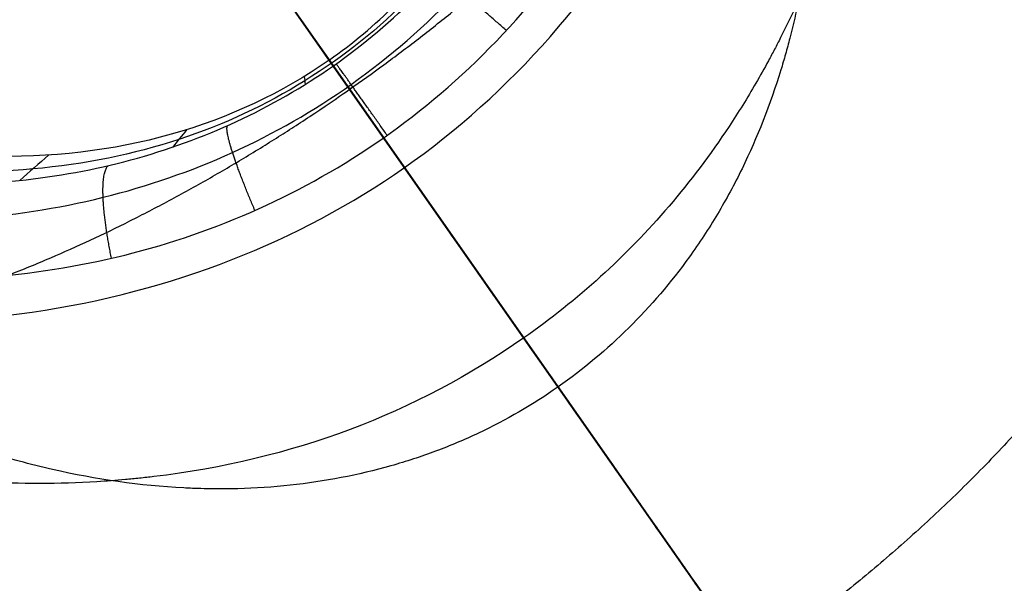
# Model space of a CAD drawing. Header units: millimetres. Extents: x -1437 to 1444, y -1373 to 1332.
# Tile 576 of 656: x 778.27 to 781.8, y -371.21 to -369.19. Entities that reach past the tile are written whole.
import ezdxf

# ---------------------------------------------------------------- set-up
doc = ezdxf.new("R2010")
doc.units = ezdxf.units.MM
doc.layers.add('Default', color=7, linetype='Continuous', true_color=0x000000)

msp = doc.modelspace()

# ---------------------------------------------------------------- linework, layer by layer
at = {"layer": 'Default'}
msp.add_line((1184.257236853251, -947.5630606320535, -1.38555742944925), (668.0384441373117, -210.3262207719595, -1.385557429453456), dxfattribs=at)
for points, knots in [([(131.7520007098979, -2.218138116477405, 715.1900953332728), (131.7517039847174, -2.217921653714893, 712.0216694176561), (132.0220112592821, -2.415107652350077, 705.5161072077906), (133.700145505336, -3.639261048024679, 692.8089584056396), (137.9963265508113, -6.773134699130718, 677.4504775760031), (146.2518843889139, -12.79496183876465, 660.6265163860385), (157.296837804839, -20.85112342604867, 645.2932353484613), (170.8561486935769, -30.7408291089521, 631.3410762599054), (186.7038585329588, -42.29909004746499, 618.6587211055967), (204.6323159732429, -55.37426993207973, 607.1599704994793), (224.4335839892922, -69.81452340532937, 596.778449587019), (245.9042859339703, -85.47132968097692, 587.4554343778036), (268.8334129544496, -102.1906011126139, 579.1409255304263), (293.0114835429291, -119.8193629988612, 571.7862214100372), (318.2229802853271, -138.2002389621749, 565.3459172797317), (344.2553605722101, -157.1780214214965, 559.7728563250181), (380.2611216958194, -183.4240508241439, 553.3557773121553), (425.9846705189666, -216.7485574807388, 547.3694630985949), (480.2545371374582, -256.2914921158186, 543.0033075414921), (547.9679961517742, -305.6124660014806, 540.4049736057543), (611.784263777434, -352.0651003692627, 541.6877843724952), (671.4556014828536, -395.4545450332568, 546.8357026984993), (711.4410436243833, -424.5039139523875, 552.0963732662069), (748.0275865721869, -451.0544841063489, 558.6850582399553), (781.0755254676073, -475.0027535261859, 566.4055843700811), (810.4529019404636, -496.2509576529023, 575.061065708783), (832.4924511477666, -512.1509571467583, 583.1547443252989), (848.142695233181, -523.4095561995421, 590.0145564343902), (861.3451816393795, -532.8852957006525, 596.5221266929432), (875.5457376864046, -543.0359773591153, 604.8246694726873), (889.7822052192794, -553.1370869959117, 615.5394072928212), (900.8052621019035, -560.8784537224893, 626.3937933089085), (909.0506139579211, -566.5833358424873, 637.2926402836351), (914.8769066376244, -570.5205543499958, 648.0767802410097), (918.6306163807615, -572.9536763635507, 658.4703191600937), (920.7605244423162, -574.2222229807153, 668.1608291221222), (921.6155293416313, -574.6269502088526, 675.6583602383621), (921.9574115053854, -574.716752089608, 681.2146769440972), (922.1467318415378, -574.7050275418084, 686.4963729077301), (922.3050510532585, -574.642294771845, 693.0818184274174), (922.4648578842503, -574.5965524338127, 699.2136901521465), (922.5840356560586, -574.5515760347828, 703.5190835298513), (922.702183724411, -574.5034498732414, 707.2405269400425), (922.837045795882, -574.4410739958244, 710.8035509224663), (923.0872522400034, -574.3031981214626, 714.1149447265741), (923.3390258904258, -574.1579140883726, 716.2678422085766), (923.7024182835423, -573.9418683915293, 717.9287636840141), (924.2038480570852, -573.6429660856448, 719.1767103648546), (924.5986121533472, -573.413662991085, 719.9308557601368), (925.0383313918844, -573.1704870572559, 720.5929309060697), (925.6035531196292, -572.8815171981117, 721.2797663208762), (926.1821537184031, -572.6277671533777, 721.8002292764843), (926.6845728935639, -572.4918910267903, 722.1163492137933), (926.9332192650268, -572.4691842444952, 722.22855847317), (927.0058583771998, -572.4973404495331, 722.2396090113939), (926.9496794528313, -572.4578455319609, 722.2391317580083), (926.9727461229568, -572.4737982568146, 722.2407686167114), (927.0327339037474, -572.7885945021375, 722.076310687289), (926.9872433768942, -573.49040932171, 721.4970016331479), (926.8029513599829, -574.4450252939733, 720.2669890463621), (926.6140686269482, -575.1864816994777, 718.7410940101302), (926.465999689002, -575.7393625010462, 717.0546215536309), (926.3677368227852, -576.1062777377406, 715.1537069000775), (926.2952959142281, -576.3767717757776, 711.6194244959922), (926.2409361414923, -576.5797516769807, 705.6818946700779), (926.1974497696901, -576.7421301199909, 695.5305340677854), (926.153723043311, -576.905406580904, 669.6116377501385), (926.1428664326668, -576.9459463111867, 619.8719052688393), (926.1432286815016, -576.94459409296, 575.422816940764), (926.1432127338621, -576.9446536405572, 548.6144425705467)], [0, 0, 0, 0, 9.388442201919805, 19.25512239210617, 38.03574428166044, 57.17843237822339, 77.31680741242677, 98.86539763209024, 122.0388003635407, 146.9159871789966, 173.4657413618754, 201.5966451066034, 231.1613037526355, 261.9872558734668, 293.8720136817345, 326.6022322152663, 359.9477944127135, 428.7861398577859, 497.1074358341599, 561.6566341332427, 680.0496786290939, 733.6395925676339, 783.3316339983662, 829.0004526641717, 870.5192212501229, 907.7632656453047, 940.6160900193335, 955.3633666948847, 968.9803796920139, 992.9340835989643, 1013.030376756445, 1029.9187314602, 1044.236715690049, 1056.78837615, 1067.808699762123, 1077.492048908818, 1086.225565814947, 1090.12584174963, 1094.026117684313, 1101.968393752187, 1109.910669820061, 1112.415567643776, 1114.920465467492, 1121.12979194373, 1123.174000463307, 1125.218208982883, 1128.030750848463, 1129.176917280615, 1130.323083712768, 1131.30349002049, 1132.283896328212, 1133.855097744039, 1134.468084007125, 1134.964815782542, 1135.358592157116, 1135.705934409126, 1136.102034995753, 1136.607468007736, 1138.013637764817, 1139.970894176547, 1142.520160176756, 1144.044662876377, 1146.007875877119, 1149.328219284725, 1154.965423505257, 1163.988959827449, 1179.845509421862, 1232.782354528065, 1313.202701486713, 1313.202701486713, 1313.202701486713, 1313.202701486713]), ([(129.7520007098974, -4.218138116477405, 715.1900953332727), (129.7517001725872, -4.217917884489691, 712.0067866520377), (130.0232944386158, -4.416040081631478, 705.4695647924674), (131.7098732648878, -5.646345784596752, 692.6978061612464), (136.0282420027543, -8.796389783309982, 677.2609584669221), (144.32126306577, -14.84551952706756, 660.3622510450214), (155.4057837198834, -22.93051138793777, 644.9752323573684), (169.0016528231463, -32.8468461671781, 630.9861865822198), (184.8811447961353, -44.42824685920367, 618.2788270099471), (202.8365474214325, -57.52303346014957, 606.763045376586), (222.6604958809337, -71.97977862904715, 596.3697823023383), (244.1503317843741, -87.65048605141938, 587.0385490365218), (267.0957075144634, -104.3815509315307, 578.7182042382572), (291.287702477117, -122.0204082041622, 571.3593000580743), (316.511250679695, -140.4100112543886, 564.9159404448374), (342.5541764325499, -159.3954206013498, 559.3406364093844), (378.5725343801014, -185.6505485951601, 552.9213284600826), (424.30924875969, -218.9845448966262, 546.9333302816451), (478.5922892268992, -258.5369538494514, 542.5661305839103), (546.3210637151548, -307.8689286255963, 539.9672092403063), (610.1537138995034, -354.3333443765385, 541.2502721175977), (669.8433444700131, -397.7359571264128, 546.3997378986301), (709.8429370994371, -426.7955176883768, 551.6622434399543), (746.4448272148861, -453.3571449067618, 558.2536547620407), (779.5098228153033, -477.317703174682, 565.978109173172), (808.906710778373, -498.5799578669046, 574.639251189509), (830.9662022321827, -514.4943007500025, 582.7401125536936), (846.635654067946, -525.76668654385, 589.6082707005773), (859.8586484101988, -535.2571182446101, 596.1259178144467), (874.087988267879, -545.4283575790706, 604.4449022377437), (888.3658262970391, -555.5588136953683, 615.19007749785), (899.4341192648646, -563.3319586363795, 626.0880132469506), (907.7249939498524, -569.0683592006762, 637.0458362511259), (913.5911784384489, -573.0325584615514, 647.902729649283), (917.3731464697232, -575.4840012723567, 658.3742087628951), (919.5182841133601, -576.7615861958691, 668.1350486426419), (920.3781501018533, -577.1685425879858, 675.6777422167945), (920.7214181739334, -577.2586810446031, 681.2575927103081), (920.9112031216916, -577.2468947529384, 686.5535594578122), (921.0692927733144, -577.184209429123, 693.1315945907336), (921.2292345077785, -577.1384315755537, 699.267615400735), (921.3486406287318, -577.093388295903, 703.5835412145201), (921.4677477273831, -577.0448001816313, 707.325488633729), (921.6026305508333, -576.9826146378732, 710.9179336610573), (921.8624584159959, -576.8394654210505, 714.360661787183), (922.130259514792, -576.6850706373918, 716.6747345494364), (922.5601821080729, -576.4295751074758, 718.6829487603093), (923.2041138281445, -576.0457326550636, 720.2908699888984), (923.7032351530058, -575.7557805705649, 721.242543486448), (924.2557788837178, -575.450496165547, 722.0737596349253), (924.9503109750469, -575.0946277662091, 722.918856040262), (925.6488736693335, -574.7914827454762, 723.5398274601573), (926.1612769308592, -574.6575269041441, 723.8578103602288), (926.320487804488, -574.6464946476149, 723.9220977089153), (925.9873820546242, -574.6820298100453, 723.782963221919), (925.1643568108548, -574.0557235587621, 723.8002244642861), (925.1217357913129, -573.7509350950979, 723.9490873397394), (925.1775132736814, -574.028911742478, 723.8155376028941), (925.1280689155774, -574.9231790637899, 723.0852839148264), (924.89354144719, -576.1174076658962, 721.5400928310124), (924.6654247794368, -577.0155116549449, 719.680228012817), (924.4921364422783, -577.6616853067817, 717.7160074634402), (924.3734308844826, -578.1051332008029, 715.3977981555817), (924.3010428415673, -578.3753651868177, 711.7363696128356), (924.2454951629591, -578.5827994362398, 705.7336815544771), (924.202146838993, -578.744651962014, 695.5537205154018), (924.158316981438, -578.9083065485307, 669.6146980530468), (924.1474988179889, -578.9486847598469, 619.8726913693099), (924.1478450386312, -578.9473783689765, 575.4226967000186), (924.1478321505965, -578.9474180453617, 548.6144425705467)], [0, 0, 0, 0, 9.388442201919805, 19.25512239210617, 38.03574428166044, 57.17843237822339, 77.31680741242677, 98.86539763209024, 122.0388003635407, 146.9159871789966, 173.4657413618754, 201.5966451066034, 231.1613037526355, 261.9872558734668, 293.8720136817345, 326.6022322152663, 359.9477944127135, 428.7861398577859, 497.1074358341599, 561.6566341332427, 680.0496786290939, 733.6395925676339, 783.3316339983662, 829.0004526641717, 870.5192212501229, 907.7632656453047, 940.6160900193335, 955.3633666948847, 968.9803796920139, 992.9340835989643, 1013.030376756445, 1029.9187314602, 1044.236715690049, 1056.78837615, 1067.808699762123, 1077.492048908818, 1086.225565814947, 1090.12584174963, 1094.026117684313, 1101.968393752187, 1109.910669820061, 1112.415567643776, 1114.920465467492, 1121.12979194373, 1123.174000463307, 1125.218208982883, 1128.030750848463, 1129.176917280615, 1130.323083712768, 1131.30349002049, 1132.283896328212, 1133.855097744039, 1134.468084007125, 1134.964815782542, 1135.358592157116, 1135.705934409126, 1136.102034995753, 1136.607468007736, 1138.013637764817, 1139.970894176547, 1142.520160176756, 1144.044662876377, 1146.007875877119, 1149.328219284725, 1154.965423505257, 1163.988959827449, 1179.845509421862, 1232.782354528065, 1313.202701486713, 1313.202701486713, 1313.202701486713, 1313.202701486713]), ([(133.7520007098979, -4.218138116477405, 715.1900953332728), (133.7517283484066, -4.217939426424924, 712.1168207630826), (134.0138073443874, -4.409122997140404, 705.8136616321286), (135.6379587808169, -5.593897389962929, 693.5195271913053), (139.7923249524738, -8.624323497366, 678.6619148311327), (147.8084972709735, -14.47153676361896, 662.3155571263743), (158.600698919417, -22.34334247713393, 647.3255363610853), (171.9265655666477, -32.06278250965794, 633.6089109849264), (187.571420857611, -43.47309565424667, 621.0861440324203), (205.3279926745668, -56.42292054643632, 609.6960301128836), (224.984680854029, -70.75773864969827, 599.3893560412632), (246.3335158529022, -86.32567825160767, 590.1186776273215), (269.1592631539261, -102.9695689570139, 581.8412937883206), (293.248859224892, -120.5338230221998, 574.5132711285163), (318.3839063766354, -138.8589630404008, 568.0923440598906), (344.3495241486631, -157.7880761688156, 562.5334779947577), (380.2757311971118, -183.9761168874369, 556.1304668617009), (425.9165385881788, -217.2403219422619, 550.1547189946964), (480.1043303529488, -256.7234567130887, 545.7950447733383), (547.7236501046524, -305.9758649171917, 543.2003020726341), (611.440279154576, -352.355969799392, 544.4815255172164), (671.0022614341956, -395.6658982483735, 549.6201627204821), (710.9041121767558, -424.6545377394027, 554.8699737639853), (747.4011652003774, -451.1401638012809, 561.4427384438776), (780.3510335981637, -475.017361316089, 569.1406519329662), (809.6178681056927, -496.1856023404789, 577.7640303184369), (831.5461472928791, -512.0053087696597, 585.8175944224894), (847.0905032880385, -523.187722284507, 592.6313775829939), (860.1810035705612, -532.5830819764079, 599.0839138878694), (874.2245647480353, -542.6214759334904, 607.2967818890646), (888.2349621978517, -552.562063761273, 617.8452111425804), (899.0104221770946, -560.1293767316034, 628.4612572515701), (907.0060591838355, -565.6612806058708, 639.0366508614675), (912.6128721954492, -569.4499981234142, 649.4206319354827), (916.2103924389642, -571.7818220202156, 659.3836355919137), (918.255441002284, -572.9999830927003, 668.6827992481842), (919.082866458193, -573.3920317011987, 675.9253045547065), (919.4166249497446, -573.479851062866, 681.3443146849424), (919.6030372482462, -573.4684795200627, 686.5379386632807), (919.762062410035, -573.4057091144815, 693.1430111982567), (919.9216148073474, -573.359982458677, 699.2672362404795), (920.0409564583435, -573.3149731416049, 703.5795231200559), (920.1596480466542, -573.2665777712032, 707.3121066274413), (920.2944684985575, -573.2043449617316, 710.891868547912), (920.5505836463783, -573.0632346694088, 714.2844991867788), (920.8126373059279, -572.9120934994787, 716.5395656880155), (921.2180912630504, -572.6711426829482, 718.422587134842), (921.8151504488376, -572.3151492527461, 719.9137365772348), (922.2928133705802, -572.0378736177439, 720.8260238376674), (922.8368176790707, -571.7360861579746, 721.6486768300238), (923.5729716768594, -571.3626084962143, 722.5387221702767), (924.3585397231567, -571.0072089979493, 723.2678032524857), (925.3235739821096, -570.7358615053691, 723.8872308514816), (926.0718431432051, -570.6463888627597, 724.2501335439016), (927.214497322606, -570.7289505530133, 724.6186746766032), (928.6631711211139, -571.8330683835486, 724.5888002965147), (929.039379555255, -572.8784173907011, 724.175791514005), (929.1955610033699, -573.9405415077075, 723.5650565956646), (929.0919759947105, -575.0302410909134, 722.6130462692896), (928.8635198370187, -576.2354695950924, 721.0449074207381), (928.6453507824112, -577.0800165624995, 719.2847343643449), (928.4830088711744, -577.6889242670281, 717.4336764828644), (928.3729537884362, -578.0992479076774, 715.2941967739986), (928.3005586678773, -578.369767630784, 711.6865126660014), (928.2455113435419, -578.5752492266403, 705.7116733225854), (928.2021058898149, -578.7373463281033, 695.5438444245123), (928.1583192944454, -578.9008388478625, 669.6133994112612), (928.147484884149, -578.9412978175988, 619.8723550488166), (928.1478377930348, -578.9399789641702, 575.4227482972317), (928.147823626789, -578.9400320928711, 548.6144425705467)], [0, 0, 0, 0, 9.388442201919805, 19.25512239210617, 38.03574428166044, 57.17843237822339, 77.31680741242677, 98.86539763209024, 122.0388003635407, 146.9159871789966, 173.4657413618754, 201.5966451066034, 231.1613037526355, 261.9872558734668, 293.8720136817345, 326.6022322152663, 359.9477944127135, 428.7861398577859, 497.1074358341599, 561.6566341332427, 680.0496786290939, 733.6395925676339, 783.3316339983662, 829.0004526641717, 870.5192212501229, 907.7632656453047, 940.6160900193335, 955.3633666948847, 968.9803796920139, 992.9340835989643, 1013.030376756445, 1029.9187314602, 1044.236715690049, 1056.78837615, 1067.808699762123, 1077.492048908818, 1086.225565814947, 1090.12584174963, 1094.026117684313, 1101.968393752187, 1109.910669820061, 1112.415567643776, 1114.920465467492, 1121.12979194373, 1123.174000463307, 1125.218208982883, 1128.030750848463, 1129.176917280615, 1130.323083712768, 1131.30349002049, 1132.283896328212, 1133.855097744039, 1134.468084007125, 1134.964815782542, 1135.358592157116, 1135.705934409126, 1136.102034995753, 1136.607468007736, 1138.013637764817, 1139.970894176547, 1142.520160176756, 1144.044662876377, 1146.007875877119, 1149.328219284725, 1154.965423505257, 1163.988959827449, 1179.845509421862, 1232.782354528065, 1313.202701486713, 1313.202701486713, 1313.202701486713, 1313.202701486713]), ([(131.7520007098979, -6.218138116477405, 715.1900953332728), (131.7517245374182, -6.217936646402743, 712.1019379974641), (132.0150905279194, -6.410059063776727, 705.7671192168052), (133.6476865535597, -7.600993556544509, 693.4083749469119), (137.8242404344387, -10.64760459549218, 678.4723957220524), (145.8778760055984, -16.52214450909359, 662.051291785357), (156.7096449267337, -24.42281039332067, 647.0075333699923), (170.0720698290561, -34.16891467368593, 633.2540213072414), (185.7487072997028, -45.60240749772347, 620.7062499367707), (203.5322243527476, -58.5718833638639, 609.29910498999), (223.2115930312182, -72.92324130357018, 598.9806887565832), (244.5795620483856, -88.5051336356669, 589.7017922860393), (267.4215581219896, -105.1608723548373, 581.4185724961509), (291.5250786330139, -122.7352788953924, 574.0863497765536), (316.6721773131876, -141.0692051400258, 567.6623672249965), (342.6483406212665, -160.0060058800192, 562.1012580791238), (378.5871445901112, -186.2032287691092, 555.6960180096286), (424.2411176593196, -219.4770289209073, 549.7185861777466), (478.4420834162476, -258.9697623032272, 545.3578678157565), (546.0767188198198, -308.2333255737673, 542.7625377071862), (609.8097305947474, -354.6253559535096, 544.044013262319), (669.3900058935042, -397.9485859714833, 549.1841979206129), (709.3060072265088, -426.9475059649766, 554.4358439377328), (745.8184075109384, -453.4442698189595, 561.0113349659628), (778.7853326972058, -477.3338285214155, 568.713176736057), (808.0716787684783, -498.5161838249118, 577.3422157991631), (830.0199002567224, -514.3502809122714, 585.402962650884), (845.583464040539, -525.54651436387, 592.2250918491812), (858.6944722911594, -534.9565940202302, 598.6877050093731), (872.7668173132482, -545.01557508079, 606.9170146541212), (886.8185852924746, -554.9855380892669, 617.4958813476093), (897.6392813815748, -562.5846506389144, 628.1554771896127), (905.6804412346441, -568.1480879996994, 638.7898468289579), (911.3271460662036, -571.9637958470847, 649.2465813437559), (914.9529246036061, -574.3139455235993, 659.2875251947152), (917.013202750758, -575.5411464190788, 668.6570187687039), (917.8454892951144, -575.9354235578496, 675.9446865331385), (918.1806336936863, -576.0235783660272, 681.3872304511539), (918.3675106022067, -576.0121437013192, 686.5951252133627), (918.5263062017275, -575.9494188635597, 693.192787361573), (918.6859935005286, -575.9036549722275, 699.3211614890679), (918.8055634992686, -575.8585775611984, 703.6439808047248), (918.9252141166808, -575.8097191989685, 707.3970683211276), (919.0600553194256, -575.7476757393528, 711.006251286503), (919.3257918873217, -575.6012912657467, 714.5302162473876), (919.6038729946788, -575.4410388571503, 716.9464580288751), (920.0758571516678, -575.1606379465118, 719.176772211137), (920.8154182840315, -574.719704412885, 721.0278962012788), (921.3974384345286, -574.381779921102, 722.1377115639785), (922.054267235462, -574.017884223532, 723.129505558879), (922.9197315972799, -573.5775084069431, 724.1778118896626), (923.8252617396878, -573.1727144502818, 725.0074014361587), (924.8002800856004, -572.903287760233, 725.6286919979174), (925.4591137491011, -572.8254898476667, 725.9436727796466), (926.1960230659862, -572.9154300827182, 726.1620288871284), (926.8778505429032, -573.4327346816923, 726.149893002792), (927.1883712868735, -574.1573420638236, 725.8841102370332), (927.3403424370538, -575.1826470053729, 725.3042835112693), (927.2328035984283, -576.4648002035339, 724.2013285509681), (926.9541119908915, -577.909642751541, 722.3180112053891), (926.6967090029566, -578.9108385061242, 720.2238683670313), (926.5091476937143, -579.6130401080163, 718.0950623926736), (926.378649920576, -580.0998974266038, 715.5382880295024), (926.306307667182, -580.370156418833, 711.8034577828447), (926.2500724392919, -580.5800943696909, 705.7634602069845), (926.20680503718, -580.7416688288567, 695.5670308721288), (926.1629153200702, -580.9055476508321, 669.6164597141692), (926.1521193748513, -580.9458605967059, 619.8731411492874), (926.1524562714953, -580.9446013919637, 575.4226280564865), (926.1524451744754, -580.9446429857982, 548.6144425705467)], [0, 0, 0, 0, 9.388442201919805, 19.25512239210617, 38.03574428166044, 57.17843237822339, 77.31680741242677, 98.86539763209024, 122.0388003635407, 146.9159871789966, 173.4657413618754, 201.5966451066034, 231.1613037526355, 261.9872558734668, 293.8720136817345, 326.6022322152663, 359.9477944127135, 428.7861398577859, 497.1074358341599, 561.6566341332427, 680.0496786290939, 733.6395925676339, 783.3316339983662, 829.0004526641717, 870.5192212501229, 907.7632656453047, 940.6160900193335, 955.3633666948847, 968.9803796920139, 992.9340835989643, 1013.030376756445, 1029.9187314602, 1044.236715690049, 1056.78837615, 1067.808699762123, 1077.492048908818, 1086.225565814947, 1090.12584174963, 1094.026117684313, 1101.968393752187, 1109.910669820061, 1112.415567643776, 1114.920465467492, 1121.12979194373, 1123.174000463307, 1125.218208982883, 1128.030750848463, 1129.176917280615, 1130.323083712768, 1131.30349002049, 1132.283896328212, 1133.855097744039, 1134.468084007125, 1134.964815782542, 1135.358592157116, 1135.705934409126, 1136.102034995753, 1136.607468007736, 1138.013637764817, 1139.970894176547, 1142.520160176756, 1144.044662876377, 1146.007875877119, 1149.328219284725, 1154.965423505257, 1163.988959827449, 1179.845509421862, 1232.782354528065, 1313.202701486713, 1313.202701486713, 1313.202701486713, 1313.202701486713]), ([(668.0384322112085, -210.3262291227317, 12.42448758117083), (680.2187577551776, -227.7215367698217, -4.595391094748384), (717.4311198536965, -280.8662975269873, -51.46220743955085), (803.0397032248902, -403.128025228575, -128.8701520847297), (878.9976087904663, -511.6071566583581, -153.7300750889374), (926.1478285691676, -578.9446490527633, -153.7300750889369)], [2.415480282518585, 2.415480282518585, 2.415480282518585, 2.415480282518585, 70.39614350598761, 198.6360556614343, 404.9955273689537, 404.9955273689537, 404.9955273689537, 404.9955273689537]), ([(668.7174759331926, -211.2960040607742, 12.00910117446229), (680.7352640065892, -228.4591841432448, -4.73286073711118), (717.7646268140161, -281.3425948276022, -51.29519824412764), (803.1186139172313, -403.2407213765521, -128.472123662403), (879.0272338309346, -511.6494656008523, -153.3146886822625), (926.1478285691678, -578.9446490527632, -153.3146886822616)], [2.408267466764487, 2.408267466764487, 2.408267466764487, 2.408267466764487, 69.36707553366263, 197.5378925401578, 403.7861785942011, 403.7861785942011, 403.7861785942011, 403.7861785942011]), ([(779.6477607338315, -369.7208691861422, 25.09471730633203), (780.0257107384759, -369.4562257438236, 25.09471730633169), (780.3504086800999, -369.0914394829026, 25.15387657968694), (780.7097337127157, -368.4217444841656, 25.3437355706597), (780.8081477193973, -368.1782489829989, 25.42365416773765), (780.9174852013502, -367.7873709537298, 25.56764765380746), (780.9475508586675, -367.6528142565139, 25.61964610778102), (780.9823184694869, -367.445247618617, 25.70336336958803), (780.9971198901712, -367.3400320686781, 25.74664997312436), (781.0097071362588, -367.2149261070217, 25.79956769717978), (781.0140815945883, -367.1608213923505, 25.82275441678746), (781.0167693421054, -367.1246450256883, 25.83832388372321), (781.0181267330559, -367.1044171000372, 25.84706993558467), (781.0348986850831, -366.8305922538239, 25.96590506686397), (781.0286459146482, -366.550659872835, 26.09437428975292), (780.9750328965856, -366.10429375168, 26.31408724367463), (780.9497729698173, -365.9511218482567, 26.3917913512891), (780.8992948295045, -365.7159036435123, 26.51491761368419), (780.8709079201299, -365.5969321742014, 26.57811862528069), (780.831946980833, -365.4560201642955, 26.65463791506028), (780.8109639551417, -365.3850722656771, 26.69357923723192), (780.8000915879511, -365.3494799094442, 26.71321836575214), (780.7953498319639, -365.3342011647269, 26.72167101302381), (780.7921703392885, -365.3240098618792, 26.72731405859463), (780.7898573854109, -365.3166464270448, 26.73139592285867), (780.7317439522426, -365.1323031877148, 26.83364674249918), (780.6496457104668, -364.9046495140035, 26.96182771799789), (780.4042342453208, -364.376056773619, 27.27963867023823), (780.2407456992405, -364.0750088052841, 27.46976300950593), (780.0156718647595, -363.7535700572, 27.68727624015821)], [0, 0, 0, 0, 1.527211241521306, 1.527211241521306, 2.290816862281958, 2.290816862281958, 2.672619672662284, 2.672619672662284, 2.863521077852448, 2.95897178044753, 3.006697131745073, 3.006697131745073, 3.054422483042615, 3.054422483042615, 3.818028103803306, 3.818028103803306, 4.199830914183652, 4.199830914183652, 4.390732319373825, 4.486183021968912, 4.533908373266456, 4.557771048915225, 4.569702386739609, 4.569702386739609, 4.581633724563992, 4.581633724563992, 5.345239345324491, 5.345239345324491, 6.10884496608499, 6.10884496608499, 6.10884496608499, 6.10884496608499]), ([(780.2381862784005, -364.0713535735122, 27.83619323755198), (780.6069561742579, -364.5980115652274, 27.52261498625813), (780.8898626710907, -365.153999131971, 27.22133922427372), (781.093063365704, -365.7576074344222, 26.9233355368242), (781.1002301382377, -365.7792165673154, 26.91269718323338), (781.1132172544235, -365.8190756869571, 26.89313921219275), (781.1323606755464, -365.8788231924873, 26.86391305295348), (781.1746678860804, -366.0179458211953, 26.79649426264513), (781.249839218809, -366.2950382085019, 26.66475900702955), (781.3624095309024, -366.8446115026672, 26.41369779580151), (781.3941457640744, -367.3077689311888, 26.21977555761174), (781.3712814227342, -368.2235432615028, 25.86029519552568), (781.2408874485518, -368.7711550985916, 25.67798736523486), (780.987678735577, -369.2706241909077, 25.54927152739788), (780.9811354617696, -369.2832905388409, 25.5460414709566), (780.9666833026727, -369.3108356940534, 25.53907945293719), (780.9447691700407, -369.3518968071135, 25.52880494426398), (780.8919849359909, -369.4459097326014, 25.50601071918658), (780.7798114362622, -369.6267502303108, 25.46514078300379), (780.5290443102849, -369.9596898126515, 25.40227496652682), (780.268809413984, -370.1957956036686, 25.38074550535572), (780.075189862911, -370.3313012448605, 25.38077276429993)], [-6.290977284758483, -6.290977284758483, -6.290977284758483, -6.290977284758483, -4.718232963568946, -4.718232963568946, -4.669084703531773, -4.669084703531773, -4.619936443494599, -4.521639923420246, -4.325046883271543, -3.931860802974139, -3.145488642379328, -3.145488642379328, -1.57274432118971, -1.57274432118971, -1.523596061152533, -1.523596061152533, -1.474447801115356, -1.376151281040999, -1.179558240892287, -0.7863721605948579, 0, 0, 0, 0]), ([(775.75524156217, -369.2583760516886, 26.56179928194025), (775.9407882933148, -369.3762109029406, 26.45308646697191), (776.3254039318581, -369.5845787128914, 26.24462378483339), (776.9224849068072, -369.7997230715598, 25.97121634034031), (777.5080000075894, -369.9097486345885, 25.74898651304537), (778.0569967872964, -369.9210869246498, 25.581397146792), (778.5673173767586, -369.8431387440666, 25.46398577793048), (779.0387098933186, -369.6808223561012, 25.39387414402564), (779.4719688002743, -369.4326746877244, 25.37086305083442), (779.8615081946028, -369.0931438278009, 25.39869089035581), (780.1810341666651, -368.6749017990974, 25.48001972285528), (780.4078913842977, -368.2221280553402, 25.60371995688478), (780.5474716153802, -367.7853899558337, 25.74744766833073), (780.6221183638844, -367.3864459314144, 25.89545946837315), (780.6521720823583, -367.0257494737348, 26.04138560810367), (780.6514686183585, -366.7011978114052, 26.1818324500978), (780.6294849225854, -366.4077804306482, 26.31593366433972), (780.5929779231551, -366.1438377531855, 26.44221165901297), (780.5605736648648, -365.9773891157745, 26.52504852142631), (780.5434110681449, -365.8997951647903, 26.56437184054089)], [0.2266808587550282, 0.2266808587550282, 0.2266808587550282, 0.2266808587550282, 0.265132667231, 0.3030509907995, 0.3376113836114, 0.3695740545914, 0.399720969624, 0.4289494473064, 0.45819563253, 0.4887049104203, 0.5210056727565, 0.5515720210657, 0.5782125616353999, 0.6018065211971, 0.6229347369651, 0.6417466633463, 0.6587230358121, 0.6744953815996, 0.6884092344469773, 0.6884092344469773, 0.6884092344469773, 0.6884092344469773]), ([(780.3776734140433, -366.211138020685, 28.43884646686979), (780.484149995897, -366.3713362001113, 28.34505591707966), (780.6274518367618, -366.6176565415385, 28.20655528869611), (780.7659145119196, -366.9155706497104, 28.04879531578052), (780.8279651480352, -367.0671627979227, 27.97087135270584), (780.8571952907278, -367.1436176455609, 27.93214837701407), (780.8713615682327, -367.1820097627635, 27.91284664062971), (780.8783325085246, -367.2012469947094, 27.90321071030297), (780.8812960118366, -367.2095003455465, 27.89908422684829), (780.8832663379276, -367.2150045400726, 27.89633394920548), (780.8847808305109, -367.2192529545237, 27.89421291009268), (780.9138890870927, -367.3010698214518, 27.85338176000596), (780.9530174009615, -367.4222346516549, 27.79402690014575), (780.991908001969, -367.5641669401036, 27.72644137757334), (781.0096635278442, -367.6352764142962, 27.69306406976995), (781.0181188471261, -367.6708669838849, 27.67647927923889), (781.021652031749, -367.6861277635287, 27.66939376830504), (781.0239873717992, -367.6963033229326, 27.66467504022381), (781.0254608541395, -367.7027928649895, 27.66167008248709), (781.0529063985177, -367.824515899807, 27.60536048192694), (781.0842451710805, -368.0004191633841, 27.52631527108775), (781.1057885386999, -368.2036298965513, 27.43910026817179), (781.1128055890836, -368.304732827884, 27.39674386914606), (781.1153754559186, -368.3551586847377, 27.37587844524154), (781.1162756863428, -368.3767428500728, 27.3670031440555), (781.1168311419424, -368.3911263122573, 27.36110117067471), (781.1171451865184, -368.4001240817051, 27.35741846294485), (781.1228991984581, -368.5775558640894, 27.2849199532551), (781.1119717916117, -368.8272696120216, 27.1882094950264), (781.065453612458, -369.1039568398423, 27.09067898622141), (781.0337521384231, -369.2386390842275, 27.04573832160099), (781.015790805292, -369.3050648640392, 27.02422413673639), (781.0076408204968, -369.3333369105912, 27.01520866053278), (781.0021069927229, -369.3521413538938, 27.00924387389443), (780.9988044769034, -369.3631058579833, 27.00578714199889), (780.9583093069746, -369.4952733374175, 26.9643112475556), (780.8887385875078, -369.6722889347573, 26.91305125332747), (780.785870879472, -369.8620530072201, 26.86601279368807), (780.7371343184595, -369.9397902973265, 26.84858878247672), (780.7036098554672, -369.9908173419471, 26.83758062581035), (780.6850673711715, -370.0176868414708, 26.83203282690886), (780.5362783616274, -370.2243342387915, 26.79109559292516), (780.378766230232, -370.3802092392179, 26.7728836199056), (780.1980837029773, -370.5068118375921, 26.77284872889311)], [0, 0, 0, 0, 0.1342488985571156, 0.2013733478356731, 0.2349355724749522, 0.2517166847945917, 0.2601072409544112, 0.2643025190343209, 0.2664001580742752, 0.2664001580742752, 0.2684977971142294, 0.2684977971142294, 0.4027466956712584, 0.4698711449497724, 0.5034333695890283, 0.5202144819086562, 0.5286050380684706, 0.5286050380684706, 0.536995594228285, 0.536995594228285, 0.8054933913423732, 0.9397422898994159, 1.006866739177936, 1.040428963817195, 1.057210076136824, 1.057210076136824, 1.073991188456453, 1.073991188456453, 1.610986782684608, 1.879484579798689, 2.013733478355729, 2.080857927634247, 2.114420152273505, 2.114420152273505, 2.147982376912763, 2.147982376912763, 2.684977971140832, 2.953475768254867, 3.087724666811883, 3.087724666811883, 3.221973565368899, 3.221973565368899, 4.29596475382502, 4.29596475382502, 4.29596475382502, 4.29596475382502]), ([(776.2469711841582, -369.3030919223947, 26.56992054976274), (776.7480117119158, -369.5796813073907, 26.31513597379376), (777.3025127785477, -369.7567524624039, 26.08961985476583), (778.1317795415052, -369.7911805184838, 25.84752300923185), (778.4067664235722, -369.7637322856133, 25.78319501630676), (778.9283426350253, -369.6229908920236, 25.69606070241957), (779.1745995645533, -369.5095184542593, 25.67336370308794), (779.611818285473, -369.2032104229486, 25.67343250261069), (779.802483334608, -369.0105605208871, 25.69620312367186), (780.1130686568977, -368.5683063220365, 25.7834575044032), (780.2328047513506, -368.3192161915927, 25.84784848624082), (780.4837235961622, -367.5283121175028, 26.08999974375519), (780.5067151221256, -366.9475708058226, 26.31526632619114), (780.4182517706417, -366.3823332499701, 26.5699216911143)], [0, 0, 0, 0, 1.508016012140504, 1.508016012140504, 2.262024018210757, 2.262024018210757, 3.016032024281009, 3.016032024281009, 3.770040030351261, 3.770040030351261, 4.524048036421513, 4.524048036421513, 6.03206404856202, 6.03206404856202, 6.03206404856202, 6.03206404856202]), ([(780.2885841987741, -366.4481147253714, 26.80397907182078), (780.3146956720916, -366.5794641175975, 26.74545229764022), (780.3737242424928, -366.9736945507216, 26.57508810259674), (780.3715912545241, -367.5794934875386, 26.3387225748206), (780.2374733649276, -368.2033527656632, 26.1314405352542), (780.0006513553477, -368.7162291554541, 25.9956961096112), (779.6843221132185, -369.1211217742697, 25.92396315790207), (779.3020704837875, -369.4260115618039, 25.90939948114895), (778.8521813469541, -369.6370723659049, 25.95005999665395), (778.3289116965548, -369.7460540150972, 26.05074451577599), (777.7328982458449, -369.7334781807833, 26.21889733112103), (777.0720195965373, -369.5744809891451, 26.46208583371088), (776.5974890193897, -369.3514255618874, 26.67929349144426), (776.3578480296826, -369.2065992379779, 26.80157224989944), (776.3531513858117, -369.2037484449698, 26.80397359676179)], [0.08377424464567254, 0.08377424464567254, 0.08377424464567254, 0.08377424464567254, 0.1, 0.1333333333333, 0.1666666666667, 0.2, 0.2333333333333, 0.2666666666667, 0.3, 0.3333333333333, 0.3666666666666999, 0.4, 0.4333333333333, 0.433999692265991, 0.433999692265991, 0.433999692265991, 0.433999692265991]), ([(779.3781351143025, -369.33580142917, 26.22407849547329), (779.5461957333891, -369.2181809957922, 26.22411822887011), (779.6957274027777, -369.0703300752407, 26.23915768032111), (779.8845866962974, -368.8079761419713, 26.28547663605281), (779.9416309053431, -368.7137743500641, 26.30485346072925), (780.0173778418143, -368.5630462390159, 26.33975858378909), (780.0527966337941, -368.4853268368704, 26.3586687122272), (780.0843567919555, -368.4042143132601, 26.37973056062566), (780.1045200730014, -368.3494013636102, 26.39424452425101), (780.1136351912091, -368.3232420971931, 26.40129406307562), (780.2011658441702, -368.0554046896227, 26.47484857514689), (780.2488724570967, -367.7853557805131, 26.55913940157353), (780.2671895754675, -367.1991672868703, 26.76335420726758), (780.2383832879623, -366.8702390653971, 26.88766182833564), (780.1570962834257, -366.5155899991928, 27.03427848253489)], [-2.789402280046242, -2.789402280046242, -2.789402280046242, -2.789402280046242, -2.092051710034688, -2.092051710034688, -1.743376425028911, -1.743376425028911, -1.569038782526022, -1.481869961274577, -1.481869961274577, -1.394701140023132, -1.394701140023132, -0.6973505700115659, -0.6973505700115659, 0, 0, 0, 0]), ([(773.9145007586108, -368.0256560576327, 27.68727624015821), (774.1395241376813, -368.3470227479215, 27.4698117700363), (774.3664618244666, -368.6035899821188, 27.27971068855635), (774.6760386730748, -368.9121467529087, 27.04135025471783), (774.774224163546, -369.0022764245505, 26.96951357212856), (774.9109466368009, -369.1207178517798, 26.87276065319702), (774.9547694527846, -369.1574030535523, 26.84233808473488), (775.0175646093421, -369.2084976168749, 26.7993589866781), (775.0482281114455, -369.2330612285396, 26.77853286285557), (775.0826564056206, -369.2600502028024, 26.75537531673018), (775.0995269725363, -369.2731338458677, 26.74407865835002), (775.106682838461, -369.2786537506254, 26.73929738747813), (775.1114368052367, -369.2823143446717, 26.7361232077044), (775.1119238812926, -369.2826912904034, 26.73579735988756), (775.3876495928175, -369.4942449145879, 26.55195477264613), (775.6614727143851, -369.66338052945, 26.38742142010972), (776.0625740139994, -369.8664370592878, 26.16769924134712), (776.194696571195, -369.9256885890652, 26.09891482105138), (776.3891385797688, -370.0029441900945, 26.00228077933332), (776.4854270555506, -370.0386663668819, 25.95559545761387), (776.5958620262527, -370.0754784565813, 25.90391592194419), (776.6427569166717, -370.090236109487, 25.88235520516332), (776.6739207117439, -370.099850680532, 25.86811088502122), (776.6874571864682, -370.1039550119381, 25.86195498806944), (777.2641872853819, -370.2747539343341, 25.60142821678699), (777.8129749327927, -370.3106961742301, 25.40705677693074), (778.8159116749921, -370.1658975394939, 25.15389432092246), (779.2698107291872, -369.9855126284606, 25.09471730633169), (779.6477607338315, -369.7208691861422, 25.09471730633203)], [0, 0, 0, 0, 0.7648199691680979, 0.7648199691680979, 1.147229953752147, 1.147229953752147, 1.338434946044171, 1.338434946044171, 1.434037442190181, 1.481838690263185, 1.505739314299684, 1.517689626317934, 1.517689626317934, 1.529639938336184, 1.529639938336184, 2.29445990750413, 2.29445990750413, 2.676869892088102, 2.676869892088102, 2.868074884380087, 2.963677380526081, 3.011478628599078, 3.011478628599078, 3.059279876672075, 3.059279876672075, 4.588919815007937, 4.588919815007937, 6.1185597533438, 6.1185597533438, 6.1185597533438, 6.1185597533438]), ([(780.075189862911, -370.3313012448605, 25.38077276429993), (779.687950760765, -370.6023125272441, 25.38082728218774), (779.2453820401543, -370.7683661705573, 25.43829379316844), (778.7340479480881, -370.8298852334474, 25.55676195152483), (778.7157788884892, -370.8319543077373, 25.56104610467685), (778.6819587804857, -370.8355076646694, 25.56908768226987), (778.6311725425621, -370.8404577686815, 25.5813175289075), (778.5122787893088, -370.8493484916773, 25.61102619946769), (778.2729211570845, -370.8564918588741, 25.67513298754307), (777.7879253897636, -370.8282262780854, 25.82210435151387), (777.3614481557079, -370.7310518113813, 25.98023601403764), (776.494138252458, -370.4394404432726, 26.33937428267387), (775.939979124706, -370.1314997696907, 26.6174320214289), (775.397674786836, -369.6983253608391, 26.942207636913), (775.383984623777, -369.6872768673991, 26.95045165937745), (775.3540284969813, -369.662895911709, 26.96857279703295), (775.3092618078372, -369.6261185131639, 26.99578993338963), (775.2059787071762, -369.538862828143, 27.05954459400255), (775.0041025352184, -369.3585844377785, 27.18804595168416), (774.6191103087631, -368.9749595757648, 27.44901681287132), (774.3212771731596, -368.6065929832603, 27.67950865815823), (774.1370151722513, -368.343439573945, 27.83619323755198)], [-6.293257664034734, -6.293257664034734, -6.293257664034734, -6.293257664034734, -4.719943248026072, -4.719943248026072, -4.670777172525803, -4.670777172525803, -4.621611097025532, -4.523278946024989, -4.326614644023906, -3.93328604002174, -3.146628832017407, -3.146628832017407, -1.573314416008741, -1.573314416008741, -1.52414834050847, -1.52414834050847, -1.474982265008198, -1.376650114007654, -1.17998581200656, -0.7866572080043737, 0, 0, 0, 0]), ([(779.3781351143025, -369.33580142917, 26.22407849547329), (779.0419441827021, -369.5710745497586, 26.22405897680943), (778.6167021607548, -369.6952816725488, 26.28592831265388), (778.1141781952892, -369.6786142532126, 26.41720567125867), (778.0808703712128, -369.6769112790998, 26.42611622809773), (778.0171480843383, -369.6723802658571, 26.44361366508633), (777.9207329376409, -369.6637248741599, 26.47072489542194), (777.8219570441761, -369.6493887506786, 26.50045270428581), (777.6216389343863, -369.6128651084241, 26.56341858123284), (777.4843978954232, -369.578045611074, 26.61009094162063), (777.0649159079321, -369.4399985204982, 26.76386702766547), (776.766607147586, -369.3006508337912, 26.88791437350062), (776.4615717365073, -369.1032340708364, 27.03427358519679)], [0, 0, 0, 0, 1.402157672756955, 1.402157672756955, 1.489792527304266, 1.489792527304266, 1.577427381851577, 1.752697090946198, 1.752697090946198, 2.103236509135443, 2.103236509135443, 2.804315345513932, 2.804315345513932, 2.804315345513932, 2.804315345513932]), ([(780.1980837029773, -370.5068118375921, 26.77284872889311), (780.1077424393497, -370.5701131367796, 26.77283128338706), (779.9651171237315, -370.6529194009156, 26.77964763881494), (779.7862724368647, -370.7282717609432, 26.79957446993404), (779.7069571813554, -370.7560109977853, 26.81068048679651), (779.6534875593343, -370.7734916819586, 26.81865470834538), (779.6283325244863, -370.7811953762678, 26.82261404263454), (779.4823137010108, -370.8224892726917, 26.84696505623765), (779.3020124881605, -370.8571455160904, 26.88355855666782), (779.0827734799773, -370.8715090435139, 26.93915247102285), (778.9709320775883, -370.8721736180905, 26.97017480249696), (778.9144559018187, -370.8708766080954, 26.98649231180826), (778.890132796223, -370.8699716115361, 26.99365831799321), (778.8738909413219, -370.8692906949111, 26.99847405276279), (778.8673597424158, -370.8689936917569, 27.00041982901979), (778.7016040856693, -370.8604887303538, 27.05018825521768), (778.4660364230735, -370.8274135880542, 27.12930317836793), (778.188478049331, -370.7519566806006, 27.237097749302), (778.0490165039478, -370.7050109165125, 27.29486849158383), (777.9791151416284, -370.6792337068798, 27.32472222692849), (777.9441218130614, -370.665769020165, 27.33989118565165), (777.9291155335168, -370.6598749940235, 27.34644404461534), (777.9191093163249, -370.6559182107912, 27.35082414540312), (777.9157517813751, -370.6545859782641, 27.35229568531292), (777.8026723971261, -370.6092690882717, 27.40203518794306), (777.6446353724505, -370.536703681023, 27.47523819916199), (777.4630666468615, -370.4370139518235, 27.56586115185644), (777.3729842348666, -370.3834115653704, 27.61247748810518), (777.3281185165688, -370.355670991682, 27.636111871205), (777.3057295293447, -370.341565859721, 27.64801061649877), (777.2961436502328, -370.3354704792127, 27.65312755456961), (777.2897551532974, -370.3313957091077, 27.65654273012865), (777.2877410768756, -370.3301094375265, 27.65762007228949), (777.2134292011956, -370.2824197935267, 27.69746226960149), (777.1099218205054, -370.211410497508, 27.75478879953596), (776.9916193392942, -370.1221215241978, 27.82355751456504), (776.9330821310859, -370.0758658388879, 27.85841381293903), (776.9039670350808, -370.0523351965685, 27.87595994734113), (776.8894478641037, -370.0404691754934, 27.8847625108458), (776.8821978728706, -370.0345109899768, 27.8891711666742), (776.8790927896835, -370.0319520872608, 27.89106217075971), (776.8770231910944, -370.030244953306, 27.89232319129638), (776.8772053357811, -370.0303962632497, 27.89221178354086), (776.5868188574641, -369.7904250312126, 28.06932298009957), (776.3285165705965, -369.5163676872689, 28.25107688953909), (776.100047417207, -369.2063639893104, 28.43884646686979)], [0, 0, 0, 0, 0.5370362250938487, 0.8055543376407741, 0.9398133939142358, 0.9398133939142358, 1.074072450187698, 1.074072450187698, 1.61110867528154, 1.87962678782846, 2.013885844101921, 2.08101537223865, 2.114580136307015, 2.114580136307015, 2.148144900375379, 2.148144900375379, 2.68518112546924, 2.95369923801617, 3.087958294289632, 3.155087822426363, 3.188652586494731, 3.205434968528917, 3.205434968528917, 3.222217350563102, 3.222217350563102, 3.490735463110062, 3.624994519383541, 3.692124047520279, 3.725688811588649, 3.742471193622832, 3.750862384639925, 3.750862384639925, 3.759253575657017, 3.759253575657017, 3.893512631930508, 3.960642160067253, 3.994206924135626, 4.010989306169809, 4.0193804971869, 4.023576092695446, 4.02567389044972, 4.02567389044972, 4.027771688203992, 4.027771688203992, 4.296289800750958, 4.296289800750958, 4.296289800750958, 4.296289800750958]), ([(780.5337254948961, -380.6687831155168, 22.23550468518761), (780.0927161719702, -380.0177311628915, 22.61899049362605), (779.242238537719, -378.7621921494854, 23.35853612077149), (778.0116458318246, -376.9454942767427, 24.42861471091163), (776.8692467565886, -375.2590064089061, 25.42200741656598), (775.8096939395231, -373.694783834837, 26.34334658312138), (774.8284732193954, -372.2463296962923, 27.19661536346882), (773.9262031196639, -370.914003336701, 27.98108454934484), (773.3485453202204, -370.0619636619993, 28.48365096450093), (773.0721627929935, -369.6514563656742, 28.72307746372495), (773.0721470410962, -369.6514329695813, 28.72309110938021)], [1.567944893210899e-13, 1.567944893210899e-13, 1.567944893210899e-13, 1.567944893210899e-13, 0.1773616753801, 0.3420340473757, 0.4949143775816, 0.6367821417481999, 0.7682067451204, 0.8893908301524, 1, 1.000006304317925, 1.000006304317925, 1.000006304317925, 1.000006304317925])]:
    msp.add_open_spline(points, degree=3, knots=knots, dxfattribs=at)
for points, degree in [([(131.7520007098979, -4.218138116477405, 715.1900953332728), (131.7520007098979, -4.218138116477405, 590), (545.2296898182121, -305.8451851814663, 510), (917.3775072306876, -576.226401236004, 590), (920.8604670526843, -575.1639335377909, 703.961257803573), (920.8604670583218, -575.163933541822, 721.161257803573), (928.3562721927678, -570.6983175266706, 725.711257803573), (926.1478289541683, -578.9446483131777, 721.161257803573), (926.1478289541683, -578.9446483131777, 704.7612578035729), (926.1478289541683, -578.9446483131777, 548.6144425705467)], 3), ([(878.0038762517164, -145.2625419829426, -35.9726644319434), (706.5451504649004, -265.3192342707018, -35.9726644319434), (535.0864246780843, -385.3759265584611, -35.9726644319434)], 2), ([(876.7468124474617, -146.418036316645, -35.62381762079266), (706.6743241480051, -265.5040746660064, -35.62381762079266), (536.6018358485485, -384.5901130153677, -35.62381762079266)], 2), ([(1052.626942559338, -194.5110236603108, -108.0505632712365), (787.1340559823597, -380.4111441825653, -108.0505632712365), (521.6411694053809, -566.3112647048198, -108.0505632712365)], 2), ([(1051.773179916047, -195.2917116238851, -107.663129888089), (787.2200492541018, -380.5338079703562, -107.663129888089), (522.6669185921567, -565.7759043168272, -107.663129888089)], 2), ([(559.5171199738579, -329.9540827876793, -14.63062607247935), (797.1223545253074, -669.289524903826, -14.63062607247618), (1034.727589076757, -1008.624967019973, -14.630626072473)], 2), ([(560.3392724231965, -330.9291279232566, -15.02656055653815), (797.215559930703, -669.223525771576, -15.026560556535), (1034.091847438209, -1007.517923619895, -15.02656055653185)], 2), ([(775.8727045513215, -351.3402618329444, 18.36782424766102), (783.118280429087, -361.6880165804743, 18.36782424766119), (790.3638563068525, -372.0357713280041, 18.36782424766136)], 2), ([(776.0942029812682, -351.4694314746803, 19.71293874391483), (783.3725978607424, -361.8640566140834, 19.71293874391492), (790.6509927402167, -372.2586817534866, 19.712938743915)], 2), ([(789.6947740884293, -373.7984818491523, 21.48317148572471), (782.2119376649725, -363.1118839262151, 21.48317148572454), (774.7291012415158, -352.425286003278, 21.48317148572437)], 2), ([(774.172856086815, -353.7549963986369, 21.31821215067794), (781.4267158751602, -364.1145817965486, 21.31821215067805), (788.6805756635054, -374.4741671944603, 21.31821215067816)], 2), ([(790.671408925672, -375.0688003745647, 18.8427437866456), (783.4010678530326, -364.685677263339, 18.84274378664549), (776.1307267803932, -354.3025541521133, 18.84274378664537)], 2), ([(775.6414340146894, -354.6451606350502, 19.73394173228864), (783.0660419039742, -365.2485995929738, 19.73394173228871), (790.4906497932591, -375.8520385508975, 19.73394173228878)], 2), ([(775.152141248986, -354.9877671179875, 20.62513967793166), (782.3628358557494, -365.2857062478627, 20.62513967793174), (789.5735304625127, -375.5836453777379, 20.62513967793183)], 2), ([(766.5172755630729, -359.1154915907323, 21.31821215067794), (773.7711353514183, -369.475076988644, 21.31821215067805), (781.0249951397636, -379.8346623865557, 21.31821215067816)], 2), ([(765.0775094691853, -359.1834033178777, 21.48317148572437), (772.5603458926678, -369.8700012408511, 21.48317148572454), (780.0431823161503, -380.5565991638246, 21.48317148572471)], 2), ([(781.762155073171, -381.0532293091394, 20.62513967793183), (774.5514604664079, -370.7552901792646, 20.62513967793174), (767.3407658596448, -360.4573510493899, 20.62513967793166)], 2), ([(781.7006928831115, -382.0068411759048, 19.73394173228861), (774.2760829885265, -371.4033993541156, 19.73394173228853), (766.8514730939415, -360.7999575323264, 19.73394173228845)], 2), ([(766.3621803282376, -361.142564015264, 18.84274378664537), (773.6325214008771, -371.5256871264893, 18.84274378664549), (780.9028624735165, -381.9088102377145, 18.8427437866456)], 2), ([(782.7383832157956, -374.1347355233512, 34.4521107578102), (778.383953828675, -367.9159658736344, 31.53792403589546), (774.0295244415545, -361.6971962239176, 28.62373731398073)], 2), ([(1234.164646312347, -363.2689513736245, -153.7300750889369), (926.1478285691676, -578.9446490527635, -153.7300750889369), (618.1310108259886, -794.6203467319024, -153.7300750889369)], 2), ([(788.6805756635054, -374.4741671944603, 21.31821215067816), (784.7524724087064, -369.0451275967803, 24.58615527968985), (780.8243691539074, -363.6160879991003, 27.85409840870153)], 2), ([(1233.346213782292, -363.8420240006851, -153.3146886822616), (926.1478285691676, -578.9446490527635, -153.3146886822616), (618.9494433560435, -794.0472741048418, -153.3146886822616)], 2), ([(781.2919135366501, -364.1011580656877, 29.02608030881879), (781.5658973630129, -364.4715438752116, 28.80144529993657), (782.1340736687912, -365.2585802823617, 28.32806666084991), (783.0760522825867, -366.559784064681, 27.54467520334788), (784.101116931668, -367.9767174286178, 26.69180936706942), (785.2096927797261, -369.5088315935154, 25.76956159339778), (786.4044661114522, -371.1601440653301, 24.77557738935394), (787.6900319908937, -372.936922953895, 23.7060664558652), (788.613994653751, -374.2139360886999, 22.937384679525), (789.0921741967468, -374.8748279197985, 22.53956883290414)], 3), ([(779.3941392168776, -364.9978708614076, 27.89565059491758), (782.3734856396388, -369.2528185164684, 29.88956782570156), (785.3528320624, -373.5077661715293, 31.88348505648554)], 2), ([(775.0483529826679, -368.8232886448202, 26.96460371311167), (775.1983247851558, -368.9746579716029, 26.84819801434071), (775.516740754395, -369.2593438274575, 26.61768702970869), (776.0916821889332, -369.6414544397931, 26.26139205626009), (776.6777979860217, -369.9097747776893, 25.9532078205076), (777.2520878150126, -370.0715058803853, 25.69718299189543), (777.8059485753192, -370.1352729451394, 25.49213491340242), (778.3344418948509, -370.1087260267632, 25.33616048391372), (778.8348769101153, -369.9961107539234, 25.22818733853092), (779.3026132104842, -369.7986307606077, 25.16914434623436), (779.7335920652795, -369.5148587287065, 25.16097001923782), (780.1289352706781, -369.1267446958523, 25.21150352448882), (780.4448914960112, -368.6545392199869, 25.32546006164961), (780.6485175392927, -368.1775708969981, 25.47729333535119), (780.7615702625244, -367.7458104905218, 25.63739610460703), (780.8158796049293, -367.3559494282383, 25.79715070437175), (780.8297620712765, -367.0032427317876, 25.95288813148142), (780.8157757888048, -366.6892549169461, 26.0999052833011), (780.7831655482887, -366.4086548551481, 26.23768355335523), (780.7371666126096, -366.1521155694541, 26.36879349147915), (780.6800166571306, -365.9104655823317, 26.49668807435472), (780.6057635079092, -365.6581847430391, 26.63484753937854), (780.5077808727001, -365.3852721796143, 26.78991950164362), (780.4241321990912, -365.1911301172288, 26.90466770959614), (780.3770257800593, -365.091320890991, 26.9649642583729)], 3), ([(783.8694794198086, -375.750108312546, 29.31485935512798), (780.890132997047, -371.4951606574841, 27.3209421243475), (777.9107865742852, -367.2402130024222, 25.32702489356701)], 2), ([(781.2550305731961, -376.3770776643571, 31.88348505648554), (778.2756841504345, -372.1221300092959, 29.88956782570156), (775.2963377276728, -367.8671823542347, 27.89565059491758)], 2), ([(781.0249951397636, -379.8346623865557, 21.31821215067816), (777.2668571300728, -374.286611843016, 24.58615527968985), (773.508719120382, -368.7385612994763, 27.85409840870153)], 2), ([(785.0563865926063, -369.2969608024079, 25.89709749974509), (781.227972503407, -371.9776452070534, 25.89709749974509), (777.3995584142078, -374.6583296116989, 25.89709749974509)], 2), ([(781.2607180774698, -380.3584725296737, 22.53956883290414), (780.80393114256, -379.6841274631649, 22.93677498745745), (779.9215539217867, -378.381497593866, 23.70405773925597), (778.6947662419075, -376.5704148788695, 24.77083066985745), (777.5552133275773, -374.8881354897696, 25.76173897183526), (776.4977216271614, -373.3269275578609, 26.68131963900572), (775.5176416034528, -371.8802742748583, 27.53347473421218), (774.6132599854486, -370.5443518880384, 28.3202198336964), (774.0624263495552, -369.7331725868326, 28.79839145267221), (773.8046203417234, -369.3438302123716, 29.02607511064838)], 3), ([(779.3781297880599, -369.3357962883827, 26.22409742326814), (779.7881067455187, -369.9213040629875, 26.49847307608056), (780.1980837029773, -370.5068118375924, 26.77284872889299)], 2), ([(780.1980837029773, -370.5068118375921, 26.77284872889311), (779.7881094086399, -369.9213066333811, 26.4984636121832), (779.3781351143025, -369.33580142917, 26.22407849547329)], 2), ([(779.2890767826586, -369.3943113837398, 26.22546575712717), (779.2901058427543, -369.4039167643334, 26.04195647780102), (779.2911349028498, -369.4135221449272, 25.85844719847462), (779.292163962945, -369.4231275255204, 25.67493791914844)], 3), ([(780.0431823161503, -380.5565991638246, 21.48317148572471), (779.586394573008, -379.8822542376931, 21.88037695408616), (778.7040191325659, -378.5796240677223, 22.64766123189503), (777.4772282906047, -376.7685418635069, 23.71443141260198), (776.3376853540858, -375.0862608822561, 24.70534842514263), (775.2801569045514, -373.5250588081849, 25.62489699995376), (774.3002138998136, -372.0783836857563, 26.47717175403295), (773.3953209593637, -370.7425427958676, 27.26347031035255), (772.8457596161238, -369.931160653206, 27.74275293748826), (772.5824063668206, -369.5427181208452, 27.96561870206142)], 3), ([(778.8666061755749, -369.5862018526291, 26.2627076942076), (778.8505713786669, -369.6065694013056, 26.08064632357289), (778.8345365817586, -369.6269369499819, 25.89858495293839), (778.8185017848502, -369.6473044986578, 25.71652358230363)], 3), ([(779.647760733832, -369.7208691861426, 25.09471730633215), (779.6104300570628, -369.6675554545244, 25.13079398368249), (779.5730993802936, -369.6142417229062, 25.16687066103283)], 2), ([(778.3731962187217, -369.6762391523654, 26.35352133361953), (778.3387487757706, -369.7065014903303, 26.17548899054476), (778.304301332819, -369.7367638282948, 25.99745664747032), (778.2698538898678, -369.7670261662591, 25.8194243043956)], 3), ([(779.6477607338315, -369.7208691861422, 25.09471730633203), (779.8614752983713, -370.0260852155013, 25.23774503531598), (780.075189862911, -370.3313012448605, 25.38077276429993)], 2), ([(779.6477607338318, -369.7208691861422, 25.09471730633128), (779.8614752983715, -370.0260852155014, 25.23774503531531), (780.0751898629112, -370.3313012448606, 25.38077276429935)], 2), ([(780.0751886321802, -370.3313021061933, 25.38077276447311), (780.4661847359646, -370.8897024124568, 25.04829477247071), (780.8571808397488, -371.4481027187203, 24.71581678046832)], 2), ([(780.198034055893, -370.5068466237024, 26.77284871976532), (784.0243541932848, -375.9713981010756, 23.51919165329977), (787.8506743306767, -381.4359495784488, 20.26553458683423)], 2)]:
    msp.add_open_spline(points, degree=degree, dxfattribs=at)
for points, weights, knots in [([(776.9006011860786, -370.1583080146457, 28.96929833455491), (776.3350530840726, -369.3506216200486, 31.5379240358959), (778.383953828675, -367.9159658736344, 31.53792403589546), (780.4328545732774, -366.4813101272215, 31.53792403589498), (780.9984026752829, -367.2889965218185, 28.96929833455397)], [1, 0.7071067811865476, 1, 0.7071067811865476, 1], [1.570796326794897, 1.570796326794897, 1.570796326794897, 3.141592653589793, 3.141592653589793, 4.71238898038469, 4.71238898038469, 4.71238898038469]), ([(774.7283579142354, -379.1693266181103, 15.43302898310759), (780.6901495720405, -387.6836474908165, 15.43302898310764), (788.4304412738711, -382.2638368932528, 15.43302898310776), (796.170732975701, -376.8440262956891, 15.43302898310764), (790.2089413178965, -368.3297054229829, 15.43302898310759)], [1, 0.7071067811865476, 1, 0.7071067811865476, 1], [0, 0, 0, 13.35176877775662, 13.35176877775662, 26.70353755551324, 26.70353755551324, 26.70353755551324]), ([(775.822604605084, -378.4031268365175, 15.43302898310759), (780.9415765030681, -385.7137763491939, 15.43302898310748), (787.5876215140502, -381.0601655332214, 15.43302898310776), (794.2336665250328, -376.4065547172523, 15.43302898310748), (789.1146946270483, -369.095905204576, 15.43302898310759)], [1, 0.7071067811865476, 1, 0.7071067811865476, 1], [-22.92845274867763, -22.92845274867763, -22.92845274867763, -11.46422637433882, -11.46422637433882, 0, 0, 0]), ([(789.0364049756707, -369.1507242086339, 17.43905595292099), (794.0950759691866, -376.3752551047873, 17.4390559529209), (787.5273206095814, -380.9740469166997, 17.43905595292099), (780.9595652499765, -385.5728387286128, 17.4390559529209), (775.9008942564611, -378.3483078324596, 17.43905595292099)], [1, 0.7071067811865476, 1, 0.7071067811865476, 1], [1.570796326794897, 1.570796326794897, 1.570796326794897, 3.141592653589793, 3.141592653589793, 4.71238898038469, 4.71238898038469, 4.71238898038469]), ([(782.3734856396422, -369.2528185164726, 29.88956782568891), (782.9390337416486, -370.06050491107, 27.32094212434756), (780.890132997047, -371.4951606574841, 27.32094212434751), (778.8412322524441, -372.9298164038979, 27.32094212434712), (778.2756841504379, -372.1221300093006, 29.88956782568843)], [1, 0.7071067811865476, 1, 0.7071067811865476, 1], [1.570796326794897, 1.570796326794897, 1.570796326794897, 3.141592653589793, 3.141592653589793, 4.71238898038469, 4.71238898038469, 4.71238898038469]), ([(777.2664795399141, -370.3164036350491, 27.66904475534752), (778.182530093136, -370.3290914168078, 26.27319053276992), (779.4514855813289, -369.4405592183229, 26.27319053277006), (779.4514861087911, -369.4405588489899, 26.27319053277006), (779.4514866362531, -369.4405584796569, 26.27319053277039)], [0.87113391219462, 0.8028127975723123, 1, 0.9999998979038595, 0.9999997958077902], [2.084070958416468, 2.084070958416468, 2.084070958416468, 3.141592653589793, 3.141592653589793, 3.141593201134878, 3.141593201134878, 3.141593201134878])]:
    msp.add_rational_spline(points, weights, degree=2, knots=knots, dxfattribs=at)
for points, weights, degree in [([(779.4514795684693, -369.4405483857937, 26.27318580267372), (780.7204407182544, -368.5520118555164, 26.2731865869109), (781.021821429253, -367.6868648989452, 27.66905068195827)], [0.999999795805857, 0.8028120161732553, 0.8711344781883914], 2), ([(780.0129240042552, -369.2300697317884, 25.20147187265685), (779.8722918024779, -369.1040749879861, 25.30341929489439), (779.7783632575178, -369.0353742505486, 25.48386703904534), (779.7545330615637, -369.041033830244, 25.6975445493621)], [1.065713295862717, 0.9774098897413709, 0.9781009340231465, 1.067786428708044], 3), ([(779.5859351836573, -369.6051919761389, 25.16689882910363), (779.4760981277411, -369.4502964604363, 25.27211794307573), (779.4096233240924, -369.3570790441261, 25.45656084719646), (779.4033805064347, -369.3491960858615, 25.67341617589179)], [1.067735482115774, 0.9774141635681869, 0.9774215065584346, 1.067757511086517], 3), ([(779.1121460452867, -369.8743666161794, 25.19531233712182), (779.0380947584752, -369.7004787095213, 25.29784134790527), (779.0024674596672, -369.5900436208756, 25.4789925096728), (779.0141329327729, -369.5706426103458, 25.69322635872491)], [1.06605502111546, 0.9774072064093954, 0.9779854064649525, 1.067789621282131], 3), ([(778.5983265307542, -370.0454561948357, 25.28098988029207), (778.5614808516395, -369.8627410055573, 25.37567371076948), (778.5572890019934, -369.742618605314, 25.54723193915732), (778.5865683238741, -369.7137462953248, 25.75373938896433)], [1.06135565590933, 0.9774669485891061, 0.9796010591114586, 1.067757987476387], 3)]:
    msp.add_rational_spline(points, weights, degree=degree, dxfattribs=at)

doc.saveas('drawing.dxf')
